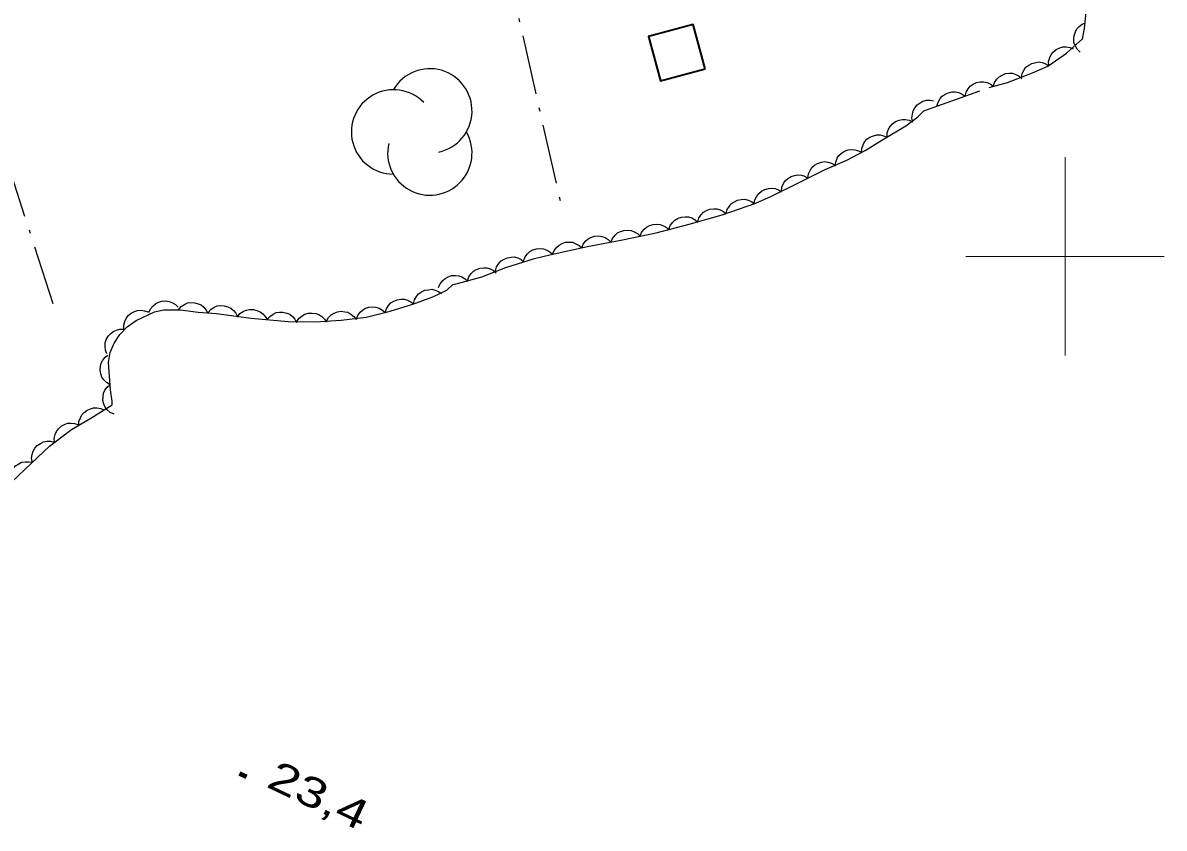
# Model space of a CAD drawing. Extents: x 356765 to 358572, y 5103174 to 5104650.
# Drawn here: x 357647.4 to 357705, y 5103871.1 to 5103911.8 of the extents above; entities that cross this region are included whole.
import ezdxf

# ---------------------------------------------------------------- set-up
doc = ezdxf.new("R2010")
doc.units = 0
doc.header["$LTSCALE"] = 0.6
doc.linetypes.add('DOT_DASHED', pattern=[7.7, 5, -1.2, 0.3, -1.2])
for name, color, linetype, lineweight in [('3', 7, 'Continuous', 140), ('31', 7, 'Continuous', 70), ('41', 7, 'DOT_DASHED', 25), ('44', 7, 'Continuous', 25), ('61', 7, 'Continuous', 13)]:
    doc.layers.add(name, color=color, linetype=linetype, lineweight=lineweight)

msp = doc.modelspace()

# ---------------------------------------------------------------- linework, layer by layer
at = {"layer": '3'}
msp.add_line((357658.35, 5103873.9), (357658.71, 5103873.73), dxfattribs=at)
at = {"layer": '31', "lineweight": 35}
msp.add_lwpolyline([(357681.84, 5103909.46), (357681.24, 5103911.7), (357678.99, 5103911.1), (357679.59, 5103908.86), (357681.84, 5103909.46)], close=True, dxfattribs=at)
at = {"layer": '41'}
for points in [[(357664.15, 5103947.92), (357669.58, 5103924.65), (357674.58, 5103902.58)], [(357635.37, 5103941.35), (357643.76, 5103913.67), (357649.13, 5103897.03)]]:
    msp.add_lwpolyline(points, dxfattribs=at)
at = {"layer": '44', "linetype": 'DOT_DASHED'}
for points in [[(357652.7, 5103896.44), (357653.14, 5103896.76), (357654.07, 5103897.21), (357654.54, 5103897.3), (357655.39, 5103897.3), (357656.27, 5103897.19), (357657.2, 5103897.11), (357658.95, 5103896.88), (357660.82, 5103896.71), (357662.18, 5103896.69), (357663.49, 5103896.78), (357664.74, 5103896.94), (357665.95, 5103897.23), (357667.1, 5103897.59), (357668.11, 5103897.96), (357668.82, 5103898.3), (357669.12, 5103898.58), (357669.36, 5103898.63), (357670.59, 5103898.97), (357671.8, 5103899.44), (357673.24, 5103899.9), (357674.08, 5103900.09), (357675.91, 5103900.49), (357677.68, 5103900.84), (357679.38, 5103901.19), (357681.04, 5103901.62), (357682.71, 5103902.09), (357684.4, 5103902.69), (357685.2, 5103903.04), (357686.65, 5103903.76), (357687.9, 5103904.38), (357688.99, 5103904.86), (357689.92, 5103905.34), (357690.76, 5103905.86), (357691.97, 5103906.59), (357692.58, 5103907.04), (357692.87, 5103907.34), (357696.17, 5103908.52), (357697.1, 5103908.78), (357698.35, 5103909.26), (357699.13, 5103909.6), (357700.08, 5103910.25), (357700.88, 5103910.97), (357700.98, 5103911.5), (357701.12, 5103912.79)], [(357646.84, 5103888.59), (357647.54, 5103889.26), (357648.78, 5103890.42), (357649.88, 5103891.26), (357650.86, 5103891.83), (357651.93, 5103892.51), (357651.93, 5103892.7), (357651.85, 5103893.26), (357651.75, 5103894.65), (357651.83, 5103895.15), (357652.04, 5103895.62), (357652.33, 5103896.05), (357652.7, 5103896.44)]]:
    msp.add_lwpolyline(points, dxfattribs=at)
at = {"layer": '44'}
for points in [[(357700.76, 5103910.31), (357700.61, 5103910.46), (357700.51, 5103910.64), (357700.45, 5103910.79), (357700.44, 5103910.97), (357700.46, 5103911.15), (357700.52, 5103911.33), (357700.6, 5103911.48), (357700.72, 5103911.6), (357700.87, 5103911.71), (357701.03, 5103911.78)], [(357699.18, 5103909.63), (357699.17, 5103909.84), (357699.23, 5103910.04), (357699.3, 5103910.19), (357699.42, 5103910.32), (357699.56, 5103910.44), (357699.73, 5103910.52), (357699.89, 5103910.57), (357700.06, 5103910.57), (357700.25, 5103910.54), (357700.41, 5103910.48)], [(357697.81, 5103909.02), (357697.84, 5103909.23), (357697.94, 5103909.41), (357698.03, 5103909.54), (357698.17, 5103909.65), (357698.33, 5103909.74), (357698.52, 5103909.79), (357698.68, 5103909.81), (357698.85, 5103909.78), (357699.03, 5103909.72), (357699.18, 5103909.62)], [(357696.37, 5103908.58), (357696.44, 5103908.78), (357696.56, 5103908.94), (357696.67, 5103909.06), (357696.82, 5103909.15), (357696.99, 5103909.22), (357697.19, 5103909.24), (357697.35, 5103909.24), (357697.52, 5103909.18), (357697.68, 5103909.1), (357697.82, 5103908.98)], [(357694.96, 5103908.09), (357695.01, 5103908.29), (357695.11, 5103908.46), (357695.22, 5103908.59), (357695.36, 5103908.69), (357695.53, 5103908.77), (357695.72, 5103908.8), (357695.88, 5103908.81), (357696.05, 5103908.77), (357696.22, 5103908.7), (357696.37, 5103908.59)], [(357693.54, 5103907.58), (357693.6, 5103907.78), (357693.7, 5103907.96), (357693.81, 5103908.09), (357693.95, 5103908.19), (357694.12, 5103908.26), (357694.31, 5103908.3), (357694.47, 5103908.31), (357694.64, 5103908.27), (357694.81, 5103908.19), (357694.96, 5103908.09)], [(357692.33, 5103906.78), (357692.28, 5103906.98), (357692.3, 5103907.18), (357692.34, 5103907.34), (357692.42, 5103907.5), (357692.54, 5103907.64), (357692.69, 5103907.75), (357692.83, 5103907.84), (357693.01, 5103907.88), (357693.19, 5103907.89), (357693.37, 5103907.85)], [(357691.02, 5103906.02), (357691.03, 5103906.23), (357691.1, 5103906.42), (357691.18, 5103906.56), (357691.3, 5103906.69), (357691.45, 5103906.8), (357691.63, 5103906.87), (357691.78, 5103906.91), (357691.96, 5103906.91), (357692.14, 5103906.87), (357692.3, 5103906.79)], [(357689.74, 5103905.23), (357689.75, 5103905.44), (357689.82, 5103905.63), (357689.89, 5103905.78), (357690.01, 5103905.91), (357690.16, 5103906.02), (357690.34, 5103906.09), (357690.5, 5103906.13), (357690.67, 5103906.13), (357690.85, 5103906.09), (357691.02, 5103906.02)], [(357688.4, 5103904.56), (357688.43, 5103904.76), (357688.51, 5103904.95), (357688.59, 5103905.09), (357688.73, 5103905.21), (357688.88, 5103905.31), (357689.06, 5103905.37), (357689.22, 5103905.4), (357689.4, 5103905.38), (357689.58, 5103905.33), (357689.74, 5103905.24)], [(357687.03, 5103903.95), (357687.06, 5103904.16), (357687.14, 5103904.34), (357687.23, 5103904.48), (357687.36, 5103904.6), (357687.52, 5103904.69), (357687.71, 5103904.75), (357687.87, 5103904.78), (357688.04, 5103904.76), (357688.22, 5103904.7), (357688.37, 5103904.62)], [(357685.69, 5103903.28), (357685.72, 5103903.49), (357685.8, 5103903.67), (357685.89, 5103903.81), (357686.02, 5103903.93), (357686.18, 5103904.03), (357686.36, 5103904.08), (357686.52, 5103904.11), (357686.7, 5103904.09), (357686.87, 5103904.04), (357687.03, 5103903.95)], [(357684.32, 5103902.66), (357684.36, 5103902.86), (357684.46, 5103903.04), (357684.55, 5103903.18), (357684.69, 5103903.29), (357684.85, 5103903.38), (357685.04, 5103903.42), (357685.2, 5103903.44), (357685.37, 5103903.42), (357685.55, 5103903.35), (357685.7, 5103903.26)], [(357682.91, 5103902.16), (357682.96, 5103902.36), (357683.07, 5103902.54), (357683.17, 5103902.66), (357683.32, 5103902.76), (357683.48, 5103902.84), (357683.67, 5103902.87), (357683.84, 5103902.88), (357684.01, 5103902.84), (357684.18, 5103902.77), (357684.32, 5103902.66)], [(357681.47, 5103901.74), (357681.53, 5103901.94), (357681.65, 5103902.1), (357681.76, 5103902.23), (357681.92, 5103902.32), (357682.09, 5103902.38), (357682.28, 5103902.4), (357682.44, 5103902.4), (357682.61, 5103902.35), (357682.78, 5103902.26), (357682.91, 5103902.15)], [(357680.02, 5103901.36), (357680.09, 5103901.55), (357680.21, 5103901.72), (357680.32, 5103901.83), (357680.48, 5103901.92), (357680.65, 5103901.98), (357680.84, 5103902), (357681.01, 5103902), (357681.17, 5103901.94), (357681.34, 5103901.85), (357681.47, 5103901.73)], [(357677.09, 5103900.72), (357677.17, 5103900.91), (357677.3, 5103901.07), (357677.42, 5103901.18), (357677.58, 5103901.26), (357677.75, 5103901.31), (357677.94, 5103901.32), (357678.11, 5103901.31), (357678.27, 5103901.24), (357678.43, 5103901.15), (357678.56, 5103901.02)], [(357678.56, 5103901.02), (357678.64, 5103901.21), (357678.77, 5103901.37), (357678.89, 5103901.48), (357679.04, 5103901.56), (357679.22, 5103901.61), (357679.41, 5103901.62), (357679.58, 5103901.61), (357679.74, 5103901.54), (357679.9, 5103901.45), (357680.03, 5103901.32)], [(357674.15, 5103900.11), (357674.23, 5103900.3), (357674.36, 5103900.46), (357674.48, 5103900.57), (357674.63, 5103900.65), (357674.81, 5103900.71), (357675, 5103900.72), (357675.16, 5103900.71), (357675.33, 5103900.64), (357675.49, 5103900.55), (357675.62, 5103900.43)], [(357675.62, 5103900.43), (357675.7, 5103900.62), (357675.83, 5103900.78), (357675.95, 5103900.89), (357676.11, 5103900.97), (357676.28, 5103901.02), (357676.48, 5103901.03), (357676.64, 5103901.01), (357676.8, 5103900.95), (357676.96, 5103900.85), (357677.09, 5103900.72)], [(357672.69, 5103899.78), (357672.76, 5103899.97), (357672.89, 5103900.13), (357673.01, 5103900.24), (357673.16, 5103900.33), (357673.34, 5103900.38), (357673.53, 5103900.39), (357673.7, 5103900.38), (357673.86, 5103900.32), (357674.02, 5103900.23), (357674.15, 5103900.11)], [(357669.86, 5103898.77), (357669.93, 5103898.97), (357670.05, 5103899.13), (357670.16, 5103899.25), (357670.31, 5103899.34), (357670.48, 5103899.41), (357670.68, 5103899.43), (357670.84, 5103899.42), (357671.01, 5103899.37), (357671.17, 5103899.29), (357671.31, 5103899.17)], [(357671.27, 5103899.27), (357671.33, 5103899.47), (357671.44, 5103899.64), (357671.55, 5103899.77), (357671.7, 5103899.86), (357671.87, 5103899.93), (357672.06, 5103899.96), (357672.22, 5103899.97), (357672.39, 5103899.92), (357672.56, 5103899.84), (357672.7, 5103899.73)], [(357668.4, 5103898.43), (357668.48, 5103898.62), (357668.61, 5103898.78), (357668.73, 5103898.89), (357668.89, 5103898.97), (357669.06, 5103899.03), (357669.26, 5103899.03), (357669.42, 5103899.02), (357669.58, 5103898.96), (357669.74, 5103898.86), (357669.87, 5103898.74)], [(357667.14, 5103897.6), (357667.19, 5103897.81), (357667.29, 5103897.98), (357667.39, 5103898.11), (357667.54, 5103898.21), (357667.71, 5103898.29), (357667.89, 5103898.32), (357668.06, 5103898.34), (357668.23, 5103898.3), (357668.4, 5103898.22), (357668.55, 5103898.12)], [(357653.79, 5103897.16), (357653.87, 5103897.35), (357654, 5103897.5), (357654.12, 5103897.61), (357654.28, 5103897.69), (357654.46, 5103897.74), (357654.65, 5103897.75), (357654.81, 5103897.73), (357654.98, 5103897.66), (357655.13, 5103897.57), (357655.26, 5103897.44)], [(357665.71, 5103897.15), (357665.77, 5103897.35), (357665.88, 5103897.52), (357665.99, 5103897.65), (357666.14, 5103897.74), (357666.31, 5103897.81), (357666.5, 5103897.84), (357666.66, 5103897.84), (357666.83, 5103897.79), (357667, 5103897.71), (357667.14, 5103897.6)], [(357652.53, 5103896.32), (357652.52, 5103896.53), (357652.58, 5103896.72), (357652.64, 5103896.87), (357652.75, 5103897.01), (357652.89, 5103897.13), (357653.06, 5103897.22), (357653.21, 5103897.27), (357653.39, 5103897.28), (357653.57, 5103897.26), (357653.74, 5103897.2)], [(357655.28, 5103897.31), (357655.41, 5103897.47), (357655.59, 5103897.58), (357655.74, 5103897.65), (357655.91, 5103897.67), (357656.1, 5103897.66), (357656.28, 5103897.61), (357656.43, 5103897.55), (357656.56, 5103897.43), (357656.68, 5103897.29), (357656.76, 5103897.13)], [(357656.77, 5103897.17), (357656.91, 5103897.32), (357657.08, 5103897.43), (357657.23, 5103897.5), (357657.41, 5103897.52), (357657.59, 5103897.51), (357657.77, 5103897.45), (357657.92, 5103897.39), (357658.06, 5103897.27), (357658.17, 5103897.13), (357658.26, 5103896.97)], [(357658.25, 5103896.94), (357658.38, 5103897.11), (357658.55, 5103897.22), (357658.7, 5103897.29), (357658.87, 5103897.32), (357659.06, 5103897.32), (357659.24, 5103897.27), (357659.4, 5103897.21), (357659.53, 5103897.1), (357659.66, 5103896.97), (357659.75, 5103896.81)], [(357659.75, 5103896.81), (357659.88, 5103896.97), (357660.05, 5103897.08), (357660.2, 5103897.16), (357660.37, 5103897.18), (357660.55, 5103897.18), (357660.74, 5103897.14), (357660.89, 5103897.08), (357661.03, 5103896.97), (357661.15, 5103896.83), (357661.24, 5103896.67)], [(357661.24, 5103896.7), (357661.36, 5103896.88), (357661.52, 5103897), (357661.66, 5103897.08), (357661.83, 5103897.13), (357662.02, 5103897.14), (357662.21, 5103897.11), (357662.36, 5103897.06), (357662.51, 5103896.96), (357662.64, 5103896.83), (357662.74, 5103896.68)], [(357662.74, 5103896.73), (357662.85, 5103896.91), (357662.99, 5103897.05), (357663.13, 5103897.14), (357663.3, 5103897.2), (357663.48, 5103897.23), (357663.67, 5103897.21), (357663.83, 5103897.18), (357663.98, 5103897.09), (357664.13, 5103896.97), (357664.24, 5103896.83)], [(357664.24, 5103896.82), (357664.32, 5103897.02), (357664.44, 5103897.18), (357664.56, 5103897.29), (357664.71, 5103897.38), (357664.89, 5103897.44), (357665.08, 5103897.45), (357665.24, 5103897.44), (357665.41, 5103897.38), (357665.57, 5103897.29), (357665.7, 5103897.17)], [(357651.67, 5103895.08), (357651.6, 5103895.27), (357651.58, 5103895.47), (357651.59, 5103895.64), (357651.64, 5103895.81), (357651.73, 5103895.97), (357651.87, 5103896.11), (357651.99, 5103896.21), (357652.15, 5103896.28), (357652.33, 5103896.32), (357652.51, 5103896.32)], [(357651.83, 5103893.52), (357651.65, 5103893.63), (357651.51, 5103893.77), (357651.42, 5103893.91), (357651.36, 5103894.07), (357651.33, 5103894.26), (357651.35, 5103894.45), (357651.38, 5103894.61), (357651.47, 5103894.76), (357651.58, 5103894.91), (357651.72, 5103895.02)], [(357652.03, 5103892.03), (357651.84, 5103892.13), (357651.69, 5103892.26), (357651.58, 5103892.39), (357651.51, 5103892.55), (357651.47, 5103892.73), (357651.48, 5103892.92), (357651.5, 5103893.09), (357651.57, 5103893.25), (357651.68, 5103893.4), (357651.81, 5103893.52)], [(357650.26, 5103891.45), (357650.26, 5103891.66), (357650.33, 5103891.85), (357650.4, 5103892), (357650.52, 5103892.13), (357650.67, 5103892.24), (357650.84, 5103892.31), (357651, 5103892.36), (357651.17, 5103892.36), (357651.36, 5103892.32), (357651.52, 5103892.25)], [(357649.02, 5103890.6), (357649.01, 5103890.81), (357649.06, 5103891.01), (357649.12, 5103891.16), (357649.22, 5103891.3), (357649.36, 5103891.43), (357649.53, 5103891.52), (357649.68, 5103891.58), (357649.86, 5103891.59), (357650.04, 5103891.57), (357650.21, 5103891.51)], [(357647.91, 5103889.6), (357647.87, 5103889.81), (357647.9, 5103890.01), (357647.95, 5103890.17), (357648.04, 5103890.32), (357648.16, 5103890.46), (357648.32, 5103890.56), (357648.47, 5103890.64), (357648.64, 5103890.67), (357648.83, 5103890.67), (357649, 5103890.63)], [(357646.82, 5103888.57), (357646.78, 5103888.77), (357646.81, 5103888.98), (357646.85, 5103889.14), (357646.94, 5103889.29), (357647.06, 5103889.43), (357647.22, 5103889.53), (357647.37, 5103889.61), (357647.54, 5103889.64), (357647.73, 5103889.64), (357647.9, 5103889.61)]]:
    msp.add_lwpolyline(points, dxfattribs=at)
for centre, start, end in [((357667.959, 5103907.3426), 282.26917, 149.72626), ((357666.1285, 5103906.2783), 44.11537, 269.80396), ((357667.959, 5103905.2141), 166.93686, 29.62122)]:
    msp.add_arc(centre, 2.1285, start, end, dxfattribs=at)
at = {"layer": '61'}
for p, q in [((357700, 5103895), (357700, 5103905)), ((357695, 5103900), (357705, 5103900))]:
    msp.add_line(p, q, dxfattribs=at)

# ---------------------------------------------------------------- texts
at = {"layer": '3', "width": 1.35}
msp.add_text('23,4   ', height=1.5, rotation=334.619, dxfattribs=at).set_placement((357659.65, 5103873.26))

doc.saveas('drawing.dxf')
